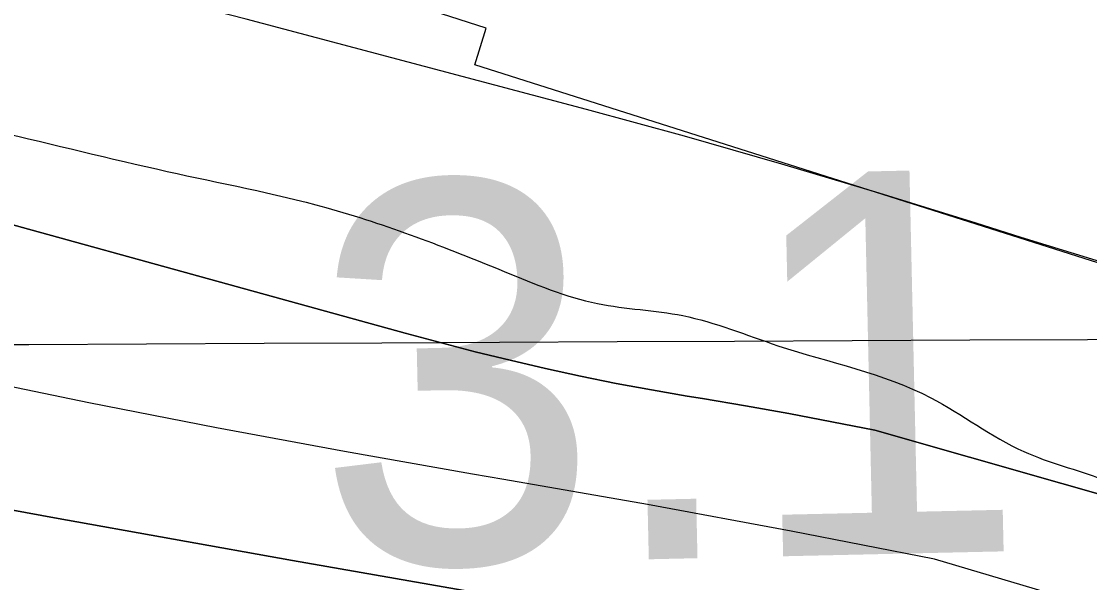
# Model space of a CAD drawing. Extents: x 3445503 to 3483459, y 540493 to 566012.
# Drawn here: x 3471583.9 to 3471771, y 552013 to 552111.2 of the extents above; entities that cross this region are included whole.
import ezdxf

# ---------------------------------------------------------------- set-up
doc = ezdxf.new("R2010")
doc.units = 0
for name, color, linetype in [('V-GRID-MAJR', 7, 'Continuous'), ('V-RIVR-EDGE', 7, 'Continuous'), ('V-RIVR-RANG', 7, 'Continuous'), ('V-RRAP-RVMT', 7, 'Continuous'), ('V-TOPO-DPTH', 7, 'Continuous'), ('V-TOPO-MINR', 7, 'Continuous'), ('V-TOPO-WATR', 7, 'Continuous')]:
    doc.layers.add(name, color=color, linetype=linetype)

msp = doc.modelspace()

# ---------------------------------------------------------------- linework, layer by layer
at = {"layer": 'V-GRID-MAJR'}
msp.add_spline([(3449621.526, 551946.219), (3454896.117, 551971.152), (3460170.705, 551996.853), (3465445.288, 552023.321), (3470719.8680000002, 552050.556), (3475994.444, 552078.558), (3481269.015, 552107.327), (3481269.0160000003, 552107.327)], degree=3, dxfattribs=at)
at = {"layer": 'V-RIVR-EDGE'}
msp.add_spline([(3466309.3848466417, 552621.9579710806), (3466349.703870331, 552619.4248512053), (3466382.7286882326, 552619.3431903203), (3466411.927860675, 552618.5757255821), (3466431.7444705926, 552619.221988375), (3466456.4313341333, 552621.2467355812), (3466478.3423179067, 552625.364137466), (3466500.245565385, 552626.3528723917), (3466524.236310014, 552628.0317091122), (3466536.750118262, 552627.6531342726), (3466565.613695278, 552631.7533443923), (3466586.12556452, 552632.3978880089), (3466600.729448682, 552633.7523039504), (3466616.0268729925, 552634.4097413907), (3466639.3163411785, 552633.656889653), (3466653.5691573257, 552633.621646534), (3466663.6572942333, 552636.3777557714), (3466670.958376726, 552636.70733408), (3466676.5238896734, 552638.0840993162), (3466689.3818892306, 552636.3141462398), (3466713.3709146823, 552637.2977236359), (3466728.6700581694, 552638.6504204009), (3466733.538592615, 552639.3336454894), (3466741.1864451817, 552639.3147345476), (3466744.6653205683, 552640.3490276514), (3466765.8784662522, 552643.425259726), (3466811.078918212, 552646.7898098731), (3466822.205646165, 552647.8051920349), (3466836.469636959, 552652.2891345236), (3466848.283028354, 552649.8265008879), (3466872.264317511, 552647.6814113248), (3466895.5486281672, 552644.842781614), (3466925.7906895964, 552644.0727381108), (3466966.4607813, 552642.9292772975), (3466982.79421789, 552640.8030986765), (3467002.59535522, 552635.1920275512), (3467043.595884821, 552627.0951139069), (3467061.669188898, 552625.6598966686), (3467070.7101388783, 552626.68043636), (3467078.7116382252, 552629.0940734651), (3467090.2031876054, 552637.061189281), (3467099.252733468, 552641.558025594), (3467116.301199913, 552647.425610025), (3467156.6554667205, 552659.1453062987), (3467180.3045988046, 552663.258410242), (3467190.046825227, 552666.710638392), (3467215.09593143, 552674.6442302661), (3467224.4982644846, 552681.2259849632), (3467241.911552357, 552694.0453030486), (3467256.190156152, 552704.4389497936), (3467275.6875028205, 552716.5578510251), (3467305.630931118, 552735.6035578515), (3467327.5634045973, 552748.4117012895), (3467352.2898091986, 552766.4274129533), (3467374.5759294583, 552781.6681044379), (3467388.8450777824, 552788.2378248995), (3467399.6405082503, 552795.8590302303), (3467402.78378821, 552801.7609981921), (3467413.9139545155, 552804.1668990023), (3467419.4846249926, 552807.6294422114), (3467425.4132401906, 552815.2626817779), (3467432.374429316, 552818.7217866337), (3467446.2950883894, 552824.9447370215), (3467466.1340476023, 552834.6293710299), (3467483.877773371, 552840.495236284), (3467499.17605727, 552841.5003033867), (3467510.654712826, 552844.2529742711), (3467520.049309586, 552847.7060620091), (3467524.5753718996, 552850.4759246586), (3467538.4917330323, 552854.9607267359), (3467570.8333258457, 552859.7476002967), (3467609.0837633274, 552864.1722311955), (3467645.5969120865, 552868.9487896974), (3467670.2803372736, 552869.5830182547), (3467689.7518962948, 552871.2730296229), (3467696.009230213, 552871.257557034), (3467706.087052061, 552869.8421103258), (3467716.5150823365, 552869.4686930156), (3467730.4194092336, 552869.0866798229), (3467744.6799616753, 552872.1801036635), (3467757.201506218, 552874.9301957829), (3467768.325655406, 552874.9026889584), (3467789.870098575, 552871.3730978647), (3467862.1813662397, 552872.9324518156), (3467905.6281973, 552870.0439659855), (3467943.4854469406, 552856.0450843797), (3467982.0233429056, 552836.1347793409), (3468014.6377812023, 552810.677012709), (3468040.65671139, 552789.0595045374), (3468070.1493594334, 552766.3905114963), (3468095.144311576, 552752.4234346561), (3468129.525264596, 552738.433148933), (3468159.7466959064, 552729.3199935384), (3468202.1480592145, 552725.3911974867), (3468241.4284918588, 552724.5988046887), (3468263.6742114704, 552723.5009020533), (3468284.519956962, 552718.5825114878), (3468310.5466234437, 552700.0936702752), (3468339.350029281, 552679.8598040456), (3468348.374647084, 552674.2753801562), (3468371.3078897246, 552670.0470913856), (3468394.9518642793, 552672.074417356), (3468423.1107265, 552672.3524203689), (3468450.5691718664, 552670.5463645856), (3468476.2946264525, 552670.8303847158), (3468493.331918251, 552672.17878354), (3468516.288369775, 552677.3364956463), (3468541.3426335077, 552687.3558654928), (3468560.1404229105, 552697.7383375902), (3468569.530721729, 552699.453277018), (3468577.1777147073, 552699.086736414), (3468586.549102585, 552693.1538232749), (3468603.1932065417, 552676.0787095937), (3468627.1512868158, 552664.5476191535), (3468668.5080419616, 552659.9261425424), (3468712.655289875, 552659.1217155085), (3468729.6977392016, 552662.5558923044), (3468746.743626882, 552667.3805877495), (3468759.9561328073, 552668.390812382), (3468773.149727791, 552661.7531844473), (3468796.0468677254, 552642.9244498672), (3468815.139851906, 552632.1006529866), (3468834.5778869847, 552620.2331075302), (3468847.085678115, 552617.4211250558), (3468885.6579576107, 552611.4160065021), (3468924.924636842, 552605.0615391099), (3468947.8638966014, 552603.2666579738), (3468956.9074253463, 552605.3300866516), (3468965.9595499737, 552610.869811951), (3468970.840118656, 552616.4198523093), (3468974.664044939, 552616.4103968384), (3468976.7334907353, 552609.8002757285), (3468983.642244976, 552592.0539711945), (3468990.5742081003, 552583.6936675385), (3469002.715458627, 552573.2346920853), (3469014.5168157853, 552565.9052431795), (3469022.157791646, 552563.1052949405), (3469029.1086657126, 552562.3928438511), (3469038.490368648, 552560.6314866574), (3469047.8634757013, 552555.3938328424), (3469053.7680224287, 552553.2934418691), (3469073.9245257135, 552550.8101781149), (3469091.299991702, 552548.3337910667), (3469106.580224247, 552542.0386352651), (3469126.7289912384, 552536.4267045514), (3469142.713078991, 552533.6061261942), (3469153.1385305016, 552532.1898198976), (3469162.515075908, 552528.3426847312), (3469171.8761487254, 552518.2382156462), (3469185.7598455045, 552509.5130905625), (3469208.691368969, 552504.5895424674), (3469232.6709389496, 552501.7491935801), (3469258.052202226, 552503.4245919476), (3469277.1821487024, 552507.5488705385), (3469302.5720078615, 552512.7005655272), (3469341.873930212, 552520.598914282), (3469368.302380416, 552524.0098821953), (3469396.1067362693, 552521.5077074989), (3469447.8657340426, 552506.0839237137), (3469526.008483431, 552475.9943654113), (3469583.6754662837, 552459.8607093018), (3469651.0795180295, 552445.0935033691), (3469684.7815439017, 552437.7099004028), (3469730.656625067, 552432.7296194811), (3469767.1482841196, 552428.8154364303), (3469829.708729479, 552423.4462656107), (3469847.787191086, 552424.0968263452), (3469856.8255623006, 552424.0744770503), (3469867.597783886, 552422.3096815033), (3469876.2790699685, 552418.4642655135), (3469887.7370954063, 552412.8738245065), (3469925.5952046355, 552399.2225725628), (3469955.1256745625, 552391.8492846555), (3469977.3593599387, 552385.8845667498), (3470001.330334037, 552379.5679212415), (3470024.271312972, 552378.4682994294), (3470048.2654959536, 552381.5376547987), (3470074.0072827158, 552388.4266385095), (3470084.094560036, 552390.8351180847), (3470093.829909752, 552391.5063089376), (3470109.1161594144, 552387.6445607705), (3470138.280948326, 552372.9719095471), (3470163.617513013, 552356.5705654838), (3470192.4441277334, 552345.7227001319), (3470225.456051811, 552340.4265943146), (3470241.7920671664, 552339.3433046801), (3470271.6882181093, 552339.2693800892), (3470310.9617740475, 552335.6959499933), (3470330.081405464, 552335.6486726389), (3470358.588756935, 552336.2734457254), (3470382.571765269, 552334.8236154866), (3470398.206504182, 552331.3086373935), (3470414.528766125, 552324.6632731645), (3470435.0191456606, 552316.6170752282), (3470465.5847682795, 552306.1125415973), (3470481.553383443, 552297.0346293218), (3470485.3755905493, 552296.3299145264), (3470491.6320648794, 552295.9668122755), (3470495.7976037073, 552293.5230895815), (3470499.962282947, 552290.7317372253), (3470505.8651104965, 552287.9360869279), (3470526.710855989, 552283.017696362), (3470533.314959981, 552282.6537345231), (3470539.224664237, 552282.6391215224), (3470542.35161202, 552281.9361259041), (3470544.0837432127, 552279.4984203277), (3470547.2055334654, 552276.7096467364), (3470551.369353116, 552273.5706647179), (3470557.6223890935, 552271.8170438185), (3470564.5698248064, 552269.7140740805), (3470576.390092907, 552270.0324777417), (3470585.774374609, 552269.3140095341), (3470591.329572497, 552266.5192188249), (3470613.5581003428, 552258.468722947), (3470637.518759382, 552247.9805214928), (3470666.686127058, 552234.3507592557), (3470680.9234706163, 552228.0581822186), (3470696.5547711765, 552223.1526854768), (3470705.2403551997, 552221.0454177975), (3470710.454800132, 552221.0325239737), (3470716.373959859, 552224.8418372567), (3470726.806288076, 552226.2065682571), (3470744.8873284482, 552227.9000179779), (3470772.007599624, 552229.918748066), (3470784.1763569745, 552230.5839218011), (3470792.1709796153, 552230.2165216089), (3470802.939762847, 552227.0612074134), (3470818.5822380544, 552226.6748962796), (3470830.0617531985, 552229.7751968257), (3470835.9809129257, 552233.5845101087), (3470842.5867360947, 552233.9158075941), (3470861.0085294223, 552232.8273604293), (3470874.207281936, 552228.2755104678), (3470890.1810546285, 552221.2833761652), (3470909.2989668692, 552220.5408394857), (3470935.3711915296, 552220.4763703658), (3470949.6326035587, 552223.9174238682), (3470960.7627698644, 552226.3233246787), (3470973.2774377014, 552226.2923795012), (3470997.600339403, 552221.7130227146), (3471022.2691515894, 552216.4375470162), (3471070.562167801, 552205.1939150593), (3471088.982241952, 552203.410208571), (3471111.9249400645, 552203.0058460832), (3471121.6577110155, 552202.63414795), (3471127.9124661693, 552201.5757863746), (3471132.7706855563, 552198.0874555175), (3471136.5825776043, 552193.2111847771), (3471141.449392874, 552193.1991505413), (3471145.627825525, 552195.9698727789), (3471151.191619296, 552196.651378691), (3471156.7536938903, 552196.6376252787), (3471178.2955582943, 552192.0651451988), (3471192.538918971, 552188.2059757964), (3471223.459047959, 552180.4816198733), (3471265.8406407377, 552168.5573415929), (3471314.8263375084, 552156.2691014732), (3471351.300804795, 552145.4023251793), (3471386.043140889, 552136.9732544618), (3471401.337986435, 552136.5878029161), (3471419.4112905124, 552135.1525856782), (3471433.656370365, 552131.9886755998), (3471456.2385449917, 552126.3707277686), (3471476.7409587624, 552123.1913451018), (3471490.6366897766, 552119.3330352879), (3471513.9029490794, 552109.1941826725), (3471547.945727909, 552099.0286828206), (3471579.5628353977, 552091.9978670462), (3471609.4417945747, 552084.9713492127), (3471637.2366949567, 552078.6452482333), (3471668.4958577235, 552067.4437361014), (3471684.820698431, 552061.841260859), (3471699.7636163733, 552059.718520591), (3471716.436946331, 552054.4628154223), (3471743.1820810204, 552045.3582559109), (3471759.4974662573, 552035.931854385), (3471773.3906185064, 552031.0306555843), (3471788.6674126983, 552023.3449811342), (3471808.459094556, 552013.9099837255), (3471820.614098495, 552009.0130828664), (3471825.8216667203, 552006.2191517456), (3471833.447169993, 551997.1618695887), (3471837.259921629, 551992.6332285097), (3471849.414065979, 551987.3886979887), (3471863.313235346, 551984.9209068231), (3471900.5121879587, 551985.8718198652), (3471925.883995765, 551983.723291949), (3471961.6760975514, 551978.0726797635), (3472004.068005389, 551970.3199574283), (3472058.2621299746, 551955.5854158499), (3472104.461631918, 551941.2182744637), (3472151.699724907, 551925.1104060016), (3472165.5920175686, 551919.8615775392), (3472170.7952878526, 551915.3294981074), (3472181.9056836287, 551909.7399166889), (3472191.9809267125, 551907.2815809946), (3472199.9643747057, 551902.3949951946), (3472208.994150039, 551898.8963492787), (3472220.108843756, 551895.0449161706), (3472235.3925146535, 551890.1402790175), (3472240.606959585, 551890.1273851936), (3472245.472915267, 551889.7677212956), (3472259.3703654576, 551886.604670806), (3472269.448187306, 551885.1892240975), (3472280.212672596, 551880.2957615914), (3472294.809680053, 551878.8691402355), (3472314.2752219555, 551878.1257439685), (3472330.2687651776, 551879.1290918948), (3472344.178249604, 551880.8328566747), (3472354.254352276, 551878.7221506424), (3472360.163196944, 551878.3599079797), (3472367.812768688, 551879.0362563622), (3472378.246816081, 551881.096246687), (3472386.2422983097, 551881.076476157), (3472400.490816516, 551879.3030847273), (3472427.2557217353, 551878.1940074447), (3472454.38115044, 551882.2985155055), (3472479.7598349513, 551882.9310248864), (3472504.4381026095, 551881.4794754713), (3472524.948252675, 551881.4287597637), (3472536.418312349, 551880.7051340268), (3472544.4069178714, 551877.9043261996), (3472549.2677160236, 551875.4588843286), (3472555.1774202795, 551875.4442713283), (3472570.123776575, 551874.7120497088), (3472580.207615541, 551875.7300106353), (3472593.4184022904, 551876.0449759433), (3472610.103766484, 551875.6560860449), (3472633.7443026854, 551876.2928933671), (3472647.2949828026, 551873.4783321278), (3472654.2398397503, 551870.3324734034), (3472660.149544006, 551870.3178604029), (3472666.4103162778, 551871.6929064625), (3472682.051931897, 551870.9589656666), (3472693.8790767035, 551874.0584066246), (3472707.1027572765, 551879.5878168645), (3472717.8801363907, 551879.9087992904), (3472730.733838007, 551876.4006979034), (3472741.8571276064, 551876.0255614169), (3472753.678255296, 551876.6915947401), (3472772.8142188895, 551883.249280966), (3472794.0325221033, 551888.4112910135), (3472814.549548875, 551891.1416126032), (3472833.325848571, 551892.8333431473), (3472843.4114067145, 551894.5465633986), (3472860.4572943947, 551899.3712588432), (3472888.2831399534, 551905.5598257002), (3472914.0189095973, 551910.0154017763), (3472934.187447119, 551912.3989532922), (3472958.177332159, 551913.7301603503), (3472986.3353347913, 551913.660533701), (3473020.7489521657, 551912.8801751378), (3473048.558465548, 551912.4637784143), (3473074.9877753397, 551916.2223759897), (3473094.816419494, 551921.7354540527), (3473113.957540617, 551930.3789182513), (3473134.14498908, 551940.4103223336), (3473153.2938464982, 551952.1824534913), (3473173.494188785, 551967.4283025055), (3473183.9394108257, 551974.0074784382), (3473198.201682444, 551977.7961616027), (3473219.4002151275, 551974.9626894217), (3473232.247899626, 551969.0211803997), (3473250.2988544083, 551958.5475919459), (3473256.5475924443, 551955.055822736), (3473269.4025833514, 551952.0691659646)], degree=3, dxfattribs=at)
at = {"layer": 'V-RRAP-RVMT'}
msp.add_lwpolyline([(3472327.0070000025, 551891.7850000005), (3472208.1220000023, 551911.2090000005), (3472084.3790000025, 551950.1250000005), (3472086.5030000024, 551959.3830000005), (3471939.5370000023, 552005.8660000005), (3471941.6640000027, 552014.3570000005), (3471811.0390000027, 552055.0380000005), (3471811.3790000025, 552056.5840000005), (3471663.3430000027, 552103.6430000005), (3471665.3470000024, 552110.0270000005), (3471529.5510000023, 552153.6340000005), (3471532.1750000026, 552162.4410000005), (3471390.1310000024, 552200.5940000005), (3471387.1230000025, 552193.1510000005), (3471230.6790000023, 552221.8380000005), (3471229.8860000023, 552219.7940000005), (3471107.9750000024, 552232.4610000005), (3471107.8430000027, 552234.1960000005), (3470927.1550000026, 552232.8020000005), (3470927.1250000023, 552230.3350000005), (3470810.6420000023, 552231.1480000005)], dxfattribs=at)
at = {"layer": 'V-TOPO-DPTH'}
for points in [[(3472315.7629208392, 551883.3416411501), (3472304.221296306, 551883.3011389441), (3472292.641546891, 551883.9991239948), (3472281.0922174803, 551885.5637292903), (3472269.621892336, 551887.5268765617), (3472258.270073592, 551890.087836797), (3471733.391705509, 552039.6722855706), (3471725.8612446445, 552041.1601930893), (3471718.319754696, 552042.5878716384), (3471710.7617211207, 552043.9252067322), (3471703.1926584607, 552045.2023128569), (3471700.530557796, 552045.6351157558), (3471694.2955699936, 552046.7086657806), (3471688.075635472, 552047.8595294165), (3471681.8782808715, 552049.1263634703), (3471675.695979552, 552050.4705111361), (3471669.5355162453, 552051.9146289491), (3471663.3890987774, 552053.4146400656), (3471657.263750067, 552054.9984911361), (3471651.1524471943, 552056.6382355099), (3471546.639599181, 552085.4473201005)], [(3471546.639599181, 552085.4473201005), (3471651.1524471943, 552056.6382355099), (3471657.263750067, 552054.9984911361), (3471663.3890987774, 552053.4146400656), (3471669.5355162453, 552051.9146289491), (3471675.695979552, 552050.4705111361), (3471681.8782808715, 552049.1263634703), (3471688.075635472, 552047.8595294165), (3471694.2955699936, 552046.7086657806), (3471700.530557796, 552045.6351157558), (3471703.1926584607, 552045.2023128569), (3471710.7617211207, 552043.9252067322), (3471718.319754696, 552042.5878716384), (3471725.8612446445, 552041.1601930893), (3471733.391705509, 552039.6722855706), (3472258.270073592, 551890.087836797), (3472269.621892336, 551887.5268765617), (3472281.0922174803, 551885.5637292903), (3472292.641546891, 551883.9991239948), (3472304.221296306, 551883.3011389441), (3472315.7629208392, 551883.3416411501)], [(3471548.07758714, 552031.9792241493), (3471589.7298078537, 552024.3485253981), (3471631.413901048, 552016.8888288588), (3471669.8437021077, 552010.1336371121), (3471694.5747849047, 552005.6238431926), (3471719.264460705, 552000.9046580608), (3471743.8920260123, 551995.8713861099), (3471768.478184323, 551990.6287229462), (3471801.272206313, 551983.4171826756), (3472273.4739341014, 551852.055102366), (3472277.867822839, 551852.3865058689), (3472282.2426499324, 551852.9127894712), (3472286.604769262, 551853.5689931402), (3472911.3827974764, 551860.8560303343)], [(3471548.07758714, 552031.9792241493), (3471589.7298078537, 552024.3485253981), (3471631.413901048, 552016.8888288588), (3471669.8437021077, 552010.1336371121), (3471694.5747849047, 552005.6238431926), (3471719.264460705, 552000.9046580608), (3471743.8920260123, 551995.8713861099), (3471768.478184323, 551990.6287229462), (3471801.272206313, 551983.4171826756), (3472273.4739341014, 551852.055102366), (3472277.867822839, 551852.3865058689), (3472282.2426499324, 551852.9127894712), (3472286.604769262, 551853.5689931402), (3472911.3827974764, 551860.8560303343)]]:
    msp.add_lwpolyline(points, dxfattribs=at)
at = {"layer": 'V-TOPO-MINR'}
for points in [[(3472869.0147391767, 551941.7994424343), (3472297.889660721, 551924.7195597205), (3472279.3747228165, 551923.868466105), (3472260.8996573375, 551923.952922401), (3472242.4844004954, 551925.4407035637), (3472224.109016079, 551927.8640346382), (3471798.5972293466, 552061.9225108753), (3471785.349965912, 552065.4982800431), (3471772.178857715, 552069.3450998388), (3471759.0585196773, 552073.3726200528), (3471751.1421239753, 552075.8918678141), (3471734.1655755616, 552081.1579647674), (3471717.140530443, 552086.2577471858), (3471700.0427402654, 552091.1080578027), (3471682.896453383, 552095.7920538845), (3471623.3152428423, 552111.601147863), (3471585.760307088, 552121.2621560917), (3471548.1145886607, 552130.5425308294)], [(3472937.9372457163, 551876.411710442), (3472279.875556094, 551858.0261381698), (3471743.828158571, 552017.0792642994), (3471718.7478769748, 552022.0195576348), (3471693.608456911, 552026.6495232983), (3471668.4296112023, 552031.072603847), (3471662.951690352, 552032.0000322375), (3471640.5088101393, 552035.9435658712), (3471618.101363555, 552040.0728808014), (3471595.7470674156, 552044.4808676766), (3471573.4282049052, 552049.0746358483)], [(3472911.3827974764, 551860.8560303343), (3472286.604769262, 551853.5689931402), (3472282.2426499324, 551852.9127894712), (3472277.867822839, 551852.3865058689), (3472273.4739341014, 551852.055102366), (3471801.272206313, 551983.4171826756), (3471768.478184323, 551990.6287229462), (3471743.8920260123, 551995.8713861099), (3471719.264460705, 552000.9046580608), (3471694.5747849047, 552005.6238431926), (3471669.8437021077, 552010.1336371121), (3471631.413901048, 552016.8888288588), (3471589.7298078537, 552024.3485253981), (3471548.07758714, 552031.9792241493)]]:
    msp.add_lwpolyline(points, dxfattribs=at)
at = {"layer": 'V-TOPO-WATR'}
msp.add_lwpolyline([(3472315.7629208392, 551883.3416411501), (3472304.221296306, 551883.3011389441), (3472292.641546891, 551883.9991239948), (3472281.0922174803, 551885.5637292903), (3472269.621892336, 551887.5268765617), (3472258.270073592, 551890.087836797), (3471733.391705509, 552039.6722855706), (3471725.8612446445, 552041.1601930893), (3471718.319754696, 552042.5878716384), (3471710.7617211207, 552043.9252067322), (3471703.1926584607, 552045.2023128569), (3471700.530557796, 552045.6351157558), (3471694.2955699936, 552046.7086657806), (3471688.075635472, 552047.8595294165), (3471681.8782808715, 552049.1263634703), (3471675.695979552, 552050.4705111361), (3471669.5355162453, 552051.9146289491), (3471663.3890987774, 552053.4146400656), (3471657.263750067, 552054.9984911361), (3471651.1524471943, 552056.6382355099), (3471546.639599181, 552085.4473201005)], dxfattribs=at)

# ---------------------------------------------------------------- texts
at = {"layer": 'V-RIVR-RANG'}
msp.add_text('3.1', height=67, rotation=1.2783257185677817, dxfattribs=at).set_placement((3471635.8194846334, 552015.7866585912))

doc.saveas('drawing.dxf')
